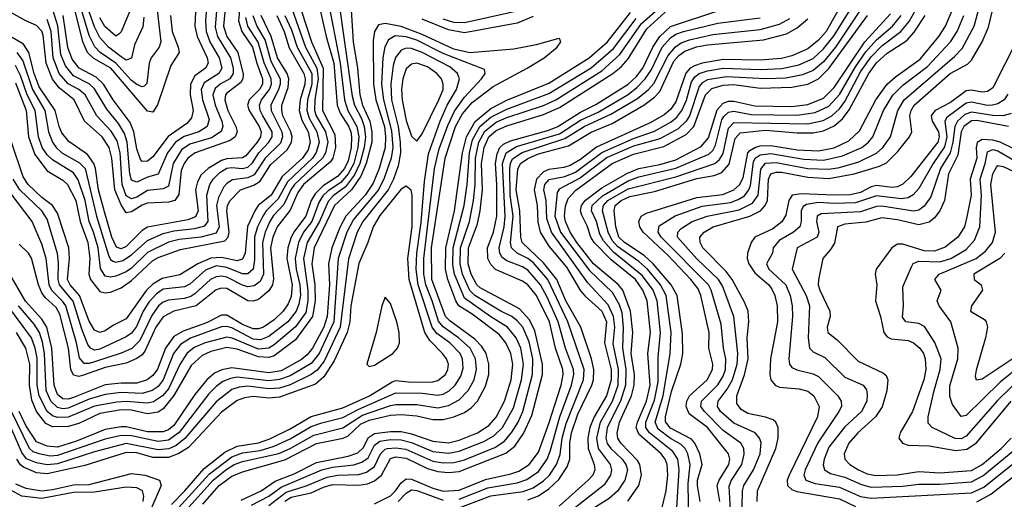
# Model space of a CAD drawing. Header units: inches. Extents: x 884549 to 1028252, y 526810 to 653624.
# Tile 383 of 656: x 904246 to 907974, y 624038 to 625854. Entities that reach past the tile are written whole.
import ezdxf

# ---------------------------------------------------------------- set-up
doc = ezdxf.new("R2010")
doc.units = ezdxf.units.IN
doc.header["$MEASUREMENT"] = 0
doc.layers.add('A9602', color=7, linetype='Continuous')

msp = doc.modelspace()

# ---------------------------------------------------------------- linework, layer by layer
at = {"layer": 'A9602', "color": 5}
for points, elevation in [([(904965.6, 626050), (904950.2, 625850), (904952.1, 625810), (904966.2, 625770), (905002, 625710), (905012.2, 625670), (905000.3, 625650), (904944.8, 625615.2), (904933.8, 625590), (904938, 625550), (904963.6, 625476.4), (904956.6, 625450), (904924.8, 625430), (904868.5, 625411.5), (904836.3, 625390), (904806.4, 625350), (904770.6, 625269.4), (904730, 625258.2), (904690, 625238.5), (904670, 625246), (904663.5, 625270), (904653.7, 625390), (904643.1, 625423.1), (904620.8, 625460.8), (904575.8, 625515.8), (904530, 625592.9), (904510, 625611.6), (904450, 625641.6), (904419.6, 625679.6), (904402.4, 625722.4), (904391, 625831), (904371.2, 625891.2)], 2840), ([(906981.9, 624010), (906982.3, 624070), (906987.9, 624090), (907024.8, 624150), (907049.3, 624210), (907053.2, 624253.2), (907047.7, 624270), (907031.1, 624290), (906950, 624326.4), (906899.3, 624370), (906887.7, 624390), (906890.6, 624410), (906924.9, 624455.1), (906944.8, 624490), (906962.7, 624550), (906964.7, 624590), (906950, 624730), (906906.5, 624846.5), (906892.3, 624870), (906810, 624948.6), (906736.5, 625030), (906738.1, 625050), (906750, 625063.9), (906791.7, 625090), (906849.5, 625110.5), (906970, 625134.7), (907020.2, 625159.8), (907041.9, 625190), (907052.1, 625287.9), (907070, 625310.2), (907110, 625313.1), (907230, 625290.5), (907310, 625288), (907350, 625294.6), (907423.8, 625316.2), (907490, 625348.6), (907514.2, 625370), (907542.8, 625410), (907571.3, 625510), (907594.9, 625550), (907785.6, 625714.4), (907814.6, 625745.4), (907859.5, 625830), (907900.1, 625979.9)], 2740), ([(905028.8, 625950), (905018, 625830), (905030.9, 625790), (905071.6, 625730), (905092.5, 625647.5), (905091, 625630), (905083.2, 625616.8), (905030, 625576.4), (905025, 625570), (905022.4, 625550), (905034.5, 625510), (905064.9, 625450), (905069.5, 625430), (905062.3, 625410), (905043.5, 625396.5), (904910.1, 625350), (904883.4, 625330), (904868.8, 625310), (904857.2, 625282.8), (904848.4, 625191.6), (904833.1, 625170), (904810, 625163.5), (904730, 625158.9), (904710, 625151.7), (904670, 625126.5), (904650, 625123.3), (904646.6, 625126.6), (904630, 625153.4), (904606.2, 625210), (904595.7, 625330), (904584.9, 625370), (904558.7, 625410), (904491.8, 625470), (904452.3, 625550), (904395.6, 625595.6), (904370, 625628.5), (904346.2, 625690), (904335, 625795), (904330, 625810.7), (904310, 625832.5), (904269.5, 625849.5), (904166.2, 625906.2)], 2880), ([(905086.2, 625970), (905075.1, 625850), (905087.8, 625810), (905128, 625750), (905143.6, 625690), (905165.9, 625630), (905165.2, 625610), (905154.6, 625590), (905115, 625550), (905109.4, 625530), (905115.3, 625510), (905152.5, 625450), (905160.4, 625430), (905159.4, 625420.6), (905158.2, 625410), (905145, 625390), (905101.9, 625338.1), (905089.5, 625330.5), (905030, 625327.8), (905010, 625321.2), (904960.2, 625290), (904933.9, 625266.1), (904919.5, 625240.5), (904912, 625210), (904922.5, 625130), (904912.3, 625107.7), (904883.3, 625096.7), (904730, 625067.9), (904710, 625055.3), (904650, 624994.9), (904630, 624987), (904613.3, 624993.3), (904594.7, 625030), (904566.8, 625126.8), (904544.5, 625210), (904533.9, 625290), (904527.2, 625310), (904503.1, 625343.1), (904432.6, 625392.6), (904405.7, 625425.7), (904395.2, 625450), (904380.4, 625510), (904319.8, 625599.8), (904301.1, 625650), (904280.4, 625730), (904260.8, 625760.8), (904190, 625803.3)], 2920), ([(904996.6, 625950), (904986, 625826), (904994.8, 625790), (905043.9, 625710), (905054.6, 625670), (905054.1, 625650), (905042.1, 625630), (905005.2, 625610), (904985.9, 625594.1), (904977.6, 625570), (904986.7, 625530), (905012, 625470), (905015.5, 625450), (905009.2, 625430.8), (904972.7, 625407.3), (904890, 625383), (904859, 625361), (904827.4, 625310), (904810, 625224.3), (904790, 625213.8), (904730, 625207.2), (904690, 625181.5), (904670, 625175.2), (904650, 625187.4), (904633.9, 625230), (904626.4, 625350), (904615.2, 625395.2), (904592.2, 625432.2), (904538.3, 625490), (904494.3, 625570), (904470, 625590), (904430, 625610.6), (904395.7, 625650), (904372.5, 625710), (904365.2, 625810), (904350, 625855)], 2860), ([(904716, 625864), (904712.5, 625827.5), (904681.4, 625758.6), (904670, 625708.9), (904650, 625700.9), (904630, 625713.2), (904582.1, 625750), (904550, 625787.1), (904530, 625826.9), (904486.1, 625950)], 2740), ([(907389.5, 625970), (907299, 625810), (907270, 625776), (907230, 625744.1), (907170, 625717.4), (907130, 625707.3), (907050, 625701.2), (906910, 625703.4), (906830, 625689), (906800.8, 625679.2), (906785.1, 625670), (906768.8, 625651.2), (906730, 625542.8), (906710, 625514.2), (906685.8, 625494.2), (906635.3, 625464.7), (906430, 625371.1), (906370, 625324.4), (906330, 625301.9), (906306.2, 625293.8), (906250, 625286.4), (906230, 625277.5), (906202.6, 625250), (906194.1, 625210), (906204.9, 625150), (906208, 625088), (906217.4, 625050), (906250, 624996.1), (906317.1, 624917.1), (906370, 624827.4), (906387, 624807), (906450.6, 624750.6), (906467.5, 624710), (906460.5, 624630), (906485.7, 624530), (906485.5, 624490), (906467.7, 624430), (906421, 624350), (906404.7, 624310), (906397.2, 624270), (906398, 624230), (906421.8, 624170), (906423.5, 624150), (906415.6, 624130), (906399, 624110), (906288.3, 624011.7)], 2980), ([(906780.2, 623950), (906777.6, 624097.6), (906784.1, 624170), (906776, 624210), (906766.2, 624230), (906750, 624245.5), (906710, 624268.6), (906664, 624304), (906652.2, 624330), (906682.6, 624430), (906708.5, 624590), (906712.3, 624670), (906693.9, 624810), (906672.2, 624850), (906622.7, 624910), (906590, 624938.9), (906510, 624995.6), (906490, 625018.3), (906474.3, 625050), (906453.4, 625130), (906456, 625150), (906473.4, 625170), (906550, 625213.7), (906730, 625259.1), (906878.3, 625310), (906895.4, 625324.6), (906910, 625347.9), (906930, 625442.9), (906950, 625464.4), (907230, 625459.8), (907287.9, 625472.1), (907321.2, 625490), (907350, 625517), (907370, 625544.1), (907430, 625656.3), (907470, 625713.8), (907510, 625755.6), (907582.3, 625810), (907613.2, 625846.8), (907670.9, 625949.1)], 2840), ([(907038.2, 624030), (907039.7, 624070), (907108.6, 624230), (907117.5, 624270), (907117.9, 624310), (907109.6, 624329.6), (907098.5, 624338.5), (907070, 624349.2), (907002.7, 624362.7), (906978.1, 624378.1), (906961.1, 624401.1), (906961, 624430), (906990.6, 624509.4), (907004.2, 624570), (907000.9, 624650), (907007.4, 624710), (907004.1, 624750), (906990, 624785), (906944.1, 624870), (906921.1, 624901.1), (906833, 624990), (906822.5, 625010), (906821.1, 625030), (906838.2, 625050), (906871.7, 625070), (907010, 625109.8), (907050.6, 625130), (907068.9, 625150), (907077.4, 625170), (907081.5, 625250), (907090, 625270.3), (907110, 625277.2), (907130, 625276.3), (907230, 625257.6), (907310, 625252.5), (907405.6, 625270), (907500.9, 625299.1), (907527.9, 625312.1), (907570, 625353.2), (907615.4, 625410), (907623.7, 625430), (907616.8, 625490), (907620.8, 625510), (907632.6, 625530), (907769.5, 625650.5), (907834.3, 625685.7), (907850, 625701.3), (907889.8, 625770.2), (907914.5, 625825.5), (907948.7, 625970)], 2720), ([(905374.7, 625930), (905406.8, 625790), (905435.1, 625690), (905448.7, 625530), (905459.6, 625499.6), (905491.2, 625451.2), (905499.4, 625430), (905502.9, 625410), (905500.8, 625370), (905490, 625319.3), (905476.5, 625290), (905450, 625260), (905394.9, 625225.1), (905364.7, 625195.3), (905350.2, 625170), (905329.7, 625110), (905286.6, 625053.4), (905274, 625030), (905261.6, 624990), (905258.1, 624950), (905277.3, 624850), (905274.3, 624805.7), (905262.4, 624777.6), (905243.7, 624750), (905210, 624717.5), (905170, 624690), (905150, 624683.3), (905130, 624684), (905090, 624700.4), (905030, 624735.7), (905010, 624735.8), (904954.1, 624705.9), (904864.7, 624675.3), (904830, 624655), (904798.5, 624610), (904768.7, 624531.3), (904750, 624506.4), (904729.1, 624490.9), (904690, 624477.4), (904630, 624477.6), (904570, 624471.5), (904450, 624423.5), (904430, 624417.4), (904410, 624418.5), (904390, 624434.9), (904376.4, 624470), (904368.5, 624610), (904348.5, 624690), (904330, 624720.1), (904267.9, 624787.9), (904137.8, 625010)], 3120), ([(905271.1, 625910), (905327.9, 625750), (905371.8, 625670), (905376.9, 625630), (905363.8, 625550), (905362.5, 625510), (905368.8, 625490), (905403.7, 625430), (905413.1, 625390), (905404.6, 625350), (905393.2, 625330), (905286.6, 625230), (905272.5, 625210), (905245.9, 625154.1), (905207.8, 625112.2), (905193.8, 625090), (905175.8, 625050), (905166.1, 625010), (905169.6, 624890), (905156.9, 624863.1), (905133.6, 624846.4), (905110, 624843.1), (905090, 624848.6), (905030, 624879.2), (905010, 624883.4), (904990, 624880.7), (904969.1, 624870), (904910, 624815.7), (904893.8, 624806.2), (904870, 624798.9), (904810, 624791.7), (904790, 624784), (904772.4, 624770), (904746, 624734), (904700.9, 624639.1), (904670.5, 624609.5), (904630, 624591.2), (904530, 624558.2), (904510, 624551.8), (904490, 624551.7), (904473.2, 624573.2), (904461.7, 624630), (904421.4, 624770), (904408.8, 624788.8), (904368.3, 624828.3), (904358.3, 624850), (904346.4, 624950), (904330, 625003.9), (904293.6, 625090), (904214.6, 625194.6)], 3060), ([(905453.9, 625930), (905504.5, 625564.5), (905513.7, 625530), (905540.2, 625480.2), (905550.5, 625450), (905555.3, 625410), (905551, 625370), (905534.2, 625310), (905513.9, 625266.1), (905479.2, 625220.8), (905433.2, 625186.8), (905413.7, 625166.3), (905381.7, 625090), (905334.7, 625010), (905320.9, 624950), (905337.2, 624830), (905337.7, 624790), (905330, 624745.9), (905290, 624690.7), (905210, 624622.7), (905190, 624610), (905150, 624606.4), (905051.3, 624648.7), (905030, 624651.8), (904948.9, 624630), (904907.2, 624612.8), (904878.5, 624590), (904852, 624548), (904810, 624456.3), (904787.2, 624430), (904753.3, 624406.7), (904730, 624402.4), (904650, 624409), (904614.4, 624405.6), (904530, 624390.3), (904430, 624349.6), (904390, 624347.5), (904370, 624353.7), (904350, 624370.3), (904319.7, 624430), (904312.8, 624470), (904312.1, 624572.1), (904305.5, 624610), (904291.1, 624650), (904216.8, 624750)], 3160), ([(905499.7, 625910), (905509.3, 625770), (905525.6, 625670), (905533.5, 625570), (905544.6, 625530), (905571.6, 625470), (905579.2, 625430), (905579.6, 625390), (905557.9, 625310), (905538.3, 625261.7), (905502.4, 625210), (905437.7, 625150), (905360.8, 624990), (905352.6, 624930), (905363.1, 624850), (905364.6, 624790), (905354.6, 624730), (905290, 624642), (905210, 624581.2), (905190, 624575.1), (905150, 624577.1), (905070, 624606.8), (905030, 624612.4), (904970, 624597.2), (904937.2, 624582.8), (904895.5, 624544.5), (904829.5, 624430.5), (904790, 624381), (904770, 624367.6), (904730, 624361.8), (904670, 624375.7), (904630, 624376.4), (904550, 624362.7), (904470, 624325.6), (904430, 624313.3), (904370, 624312.9), (904344.7, 624324.7), (904310.1, 624370.1), (904292.9, 624412.9), (904283.5, 624470), (904284.2, 624550), (904269.1, 624610), (904234.9, 624670)], 3180), ([(905413, 625930), (905460.1, 625690), (905476.1, 625550), (905489, 625510), (905523.3, 625450), (905530.2, 625410), (905526.6, 625370), (905511.2, 625310), (905490.3, 625270), (905462, 625238), (905414.1, 625205.9), (905393.4, 625186.6), (905378.4, 625161.6), (905352.2, 625090), (905321.3, 625050), (905301.3, 625010), (905289.1, 624950), (905293.2, 624910), (905307.5, 624850), (905309.1, 624810.9), (905303.5, 624776.5), (905293.4, 624750), (905261, 624710), (905190, 624654.2), (905158.1, 624641.9), (905130, 624644.8), (905050, 624686.9), (905030, 624692.8), (905010, 624691.4), (904892.4, 624647.6), (904855.4, 624624.6), (904829.2, 624590), (904789.9, 624490.1), (904770, 624465.7), (904748.1, 624450), (904710, 624439), (904630, 624441.9), (904570, 624434.7), (904510, 624417.7), (904430, 624383.2), (904410, 624381), (904390, 624385.1), (904364.6, 624410), (904346.4, 624450), (904340.7, 624590), (904333.3, 624633.3), (904320.9, 624670), (904301, 624701), (904241.4, 624770)], 3140), ([(904913.4, 625910), (904910, 625830), (904918.5, 625790), (904956.6, 625710), (904960.3, 625690), (904949.7, 625670), (904910, 625641.4), (904893.6, 625610), (904891.5, 625570), (904902.9, 625510), (904897.1, 625482.9), (904878.5, 625461.5), (904808.2, 625411.8), (904750, 625334.9), (904730, 625318.2), (904710, 625316.9), (904704.1, 625324.1), (904690, 625364.8), (904678.2, 625430), (904664.5, 625464.5), (904599.7, 625550), (904564, 625610), (904536.4, 625636.4), (904471.8, 625670), (904444.8, 625704.8), (904428.7, 625748.7), (904411.2, 625870)], 2820), ([(904817.4, 625870), (904823.5, 625810), (904846.6, 625750), (904849.7, 625730), (904819.1, 625680.9), (904768.5, 625531.5), (904750, 625503.6), (904730, 625508.3), (904591.1, 625671.1), (904526.7, 625706.7), (904503.5, 625730), (904485.4, 625770), (904450, 625912.7)], 2780), ([(904766.8, 625890), (904780.8, 625770), (904774.9, 625750), (904744.6, 625710), (904736.8, 625690), (904727.6, 625612.4), (904717.8, 625602.2), (904710, 625599.5), (904690, 625608.1), (904670, 625623.4), (904609.9, 625689.9), (904550.8, 625730), (904530.7, 625750.7), (904510, 625793.7), (904468.9, 625930)], 2760), ([(905190, 624014.4), (905255.1, 624064.9), (905330.8, 624089.2), (905410, 624121.8), (905450, 624129.5), (905530, 624132.5), (905559.8, 624140.2), (905590, 624162), (905612.1, 624210), (905630, 624227.3), (905638.7, 624230), (905670, 624233.1), (905707.8, 624227.8), (905810, 624182.6), (905850, 624176.2), (905890, 624177.3), (905930, 624188.1), (906045.4, 624234.6), (906081.5, 624258.5), (906110, 624291.8), (906133.5, 624330), (906151.1, 624370), (906188.1, 624510), (906189.1, 624570), (906174.7, 624634.7), (906150.6, 624690), (906130, 624714), (906110, 624729.9), (906067.5, 624750), (905970, 624809.2), (905950, 624828.1), (905922.9, 624890), (905913.6, 624930), (905915.6, 624990), (905949, 625090), (905964.1, 625170), (905970.7, 625230), (905971.4, 625330), (905984.5, 625390), (906007.5, 625432.5), (906050, 625465.7), (906090, 625483.3), (906230, 625529.2), (906275.6, 625550), (906450, 625660.3), (906518, 625722), (906600.4, 625839.6), (906674.4, 625905.6)], 3140), ([(906896.5, 624030), (906886.3, 624090), (906894, 624110), (906930.9, 624170), (906934.4, 624190), (906929.7, 624210), (906849.8, 624309.8), (906781.3, 624361.3), (906769.8, 624389.8), (906772.5, 624410), (906782.2, 624430), (906849.3, 624490), (906869.4, 624530), (906869.9, 624550), (906855.1, 624610), (906856, 624670), (906824.5, 624810), (906814.5, 624834.5), (906786.9, 624870), (906701, 624961), (906606.6, 625050), (906593.8, 625070), (906590.6, 625090), (906599.5, 625110), (906618.8, 625121.2), (906810, 625181.3), (906907.8, 625192.2), (906950.3, 625209.7), (906971.4, 625228.6), (906984.9, 625255.1), (907003.6, 625350), (907010, 625359.3), (907029.3, 625370.7), (907050, 625375.9), (907090, 625377.1), (907190, 625360.8), (907270, 625356.9), (907330, 625368.3), (907384.9, 625395.1), (907426.3, 625433.7), (907487.9, 625550), (907529.9, 625610), (907561.9, 625638.1), (907655.1, 625704.9), (907726.2, 625790), (907750.7, 625830), (907787, 625913)], 2780), ([(905220, 625870), (905247.9, 625810), (905267, 625747), (905322.1, 625650), (905326.7, 625630), (905325.3, 625610), (905308.8, 625550), (905304.1, 625510), (905313.9, 625473.9), (905338.7, 625430), (905346.1, 625390), (905338.1, 625361.9), (905317.2, 625330), (905239.8, 625260.2), (905198.6, 625190), (905149.8, 625150.2), (905136, 625130), (905109.4, 625070.6), (905099.4, 624970), (905090, 624946.8), (905070, 624940.5), (905010, 624953.9), (904970, 624950.5), (904920.3, 624930), (904852.2, 624887.8), (904785.4, 624874.6), (904750, 624852.9), (904726.6, 624830), (904650, 624720.9), (904602.1, 624697.9), (904570, 624676.1), (904550, 624669.2), (904530, 624678.9), (904510, 624712.8), (904473.1, 624810), (904437.4, 624850), (904427.8, 624870), (904435.4, 624950), (904432.8, 624990), (904390, 625122), (904370.9, 625150.9), (904330, 625181.4), (904278.2, 625230), (904259.2, 625259.2), (904214.9, 625390)], 3020), ([(905250, 625870.5), (905275.1, 625815.1), (905296.6, 625750), (905351.8, 625650), (905351.8, 625610), (905336.1, 625550), (905333.1, 625510), (905341.8, 625481.8), (905371.7, 625430), (905380.2, 625390), (905369.3, 625350.7), (905354.7, 625330), (905260.1, 625239.9), (905224.5, 625175.5), (905179.5, 625130), (905166.4, 625110), (905146.8, 625070), (905135.1, 625030), (905135.5, 624944.5), (905130.5, 624910), (905110, 624892.1), (905090, 624891.9), (905030, 624915.9), (904990, 624921.6), (904950, 624905.6), (904890, 624853.1), (904870, 624842.9), (904790, 624833.3), (904763.8, 624816.2), (904735.3, 624784.7), (904713.9, 624750), (904688, 624692), (904670, 624667), (904650, 624653.1), (904550, 624606.5), (904530, 624603.3), (904515, 624610), (904504.5, 624624.5), (904481.9, 624681.9), (904448.5, 624788.5), (904397.3, 624850), (904391.8, 624870), (904393.3, 624933.3), (904389.4, 624969.4), (904350, 625098.7), (904330.8, 625130), (904247, 625210), (904221.9, 625250)], 3040), ([(905129.5, 625870), (905143.8, 625830), (905175.3, 625775.3), (905197.5, 625697.5), (905231.9, 625630), (905232.6, 625610), (905226.7, 625590), (905197.5, 625530), (905198.8, 625510), (905238.5, 625430), (905241.5, 625410), (905233.3, 625386.7), (905175.2, 625330), (905133.5, 625266.5), (905110, 625255.5), (905051.8, 625248.2), (905030, 625234.1), (905019.1, 625220.9), (904998.6, 625181.4), (904991, 625150), (905001.9, 625070), (904990, 625046.1), (904932.1, 625030), (904850, 625022.4), (904810, 625012), (904730, 624972.4), (904670, 624912.7), (904650, 624899), (904610, 624882.5), (904590, 624878.7), (904570, 624883.2), (904552.6, 624912.6), (904543.1, 624990), (904526.1, 625050), (904508.8, 625090), (904494.3, 625170), (904467.2, 625247.2), (904450, 625274.7), (904370, 625323.5), (904350, 625342.6), (904331.1, 625370), (904317, 625410), (904304.9, 625510), (904274.9, 625570), (904250, 625642.2), (904230, 625680.2)], 2960), ([(904230, 625615.4), (904270.5, 625510), (904280.2, 625410), (904303.4, 625343.3), (904350, 625282.1), (904410, 625246.2), (904427.3, 625230), (904458.4, 625170), (904475.7, 625090), (904504.4, 625010), (904511.8, 624950), (904508.1, 624890), (904514.9, 624870), (904550, 624824.7), (904570, 624819.4), (904590, 624822.8), (904630, 624838.7), (904670, 624866.9), (904750, 624942.6), (904770, 624954.2), (904855.5, 624984.5), (905023.3, 625016.7), (905035.7, 625030), (905039.1, 625050), (905030, 625130), (905033.5, 625150), (905043.5, 625170), (905082.7, 625210), (905132.6, 625227.4), (905157.3, 625242.7), (905195.5, 625304.5), (905258.8, 625361.2), (905276, 625390), (905277.7, 625410), (905272.4, 625430), (905243, 625490), (905238.7, 625510), (905239.4, 625530), (905262.8, 625597.2), (905265, 625630), (905258.6, 625650), (905221.8, 625710), (905198.3, 625790), (905160.1, 625870)], 2980), ([(905312.2, 625890), (905351.6, 625770), (905395, 625670), (905392.7, 625510), (905439.2, 625419.2), (905441.9, 625370), (905432, 625330), (905423.5, 625316.5), (905321.4, 625230), (905299.9, 625200.1), (905270, 625132.7), (905221.4, 625070), (905204.2, 625030), (905196.5, 624990), (905206.8, 624873.2), (905203.5, 624850), (905190, 624827.4), (905150, 624794.5), (905130, 624788.1), (905110, 624789.9), (905030, 624835.8), (905010, 624837.9), (904990, 624831), (904914.1, 624770), (904829.9, 624750.1), (904790, 624729.4), (904762, 624690), (904720.5, 624599.5), (904710, 624585.3), (904690, 624570.9), (904650, 624553.9), (904570, 624537.3), (904487.7, 624507.7), (904470, 624503.2), (904450, 624508), (904440.5, 624530), (904430.8, 624610), (904398.5, 624738.5), (904384, 624764), (904342.6, 624802.6), (904330, 624820.1), (904317.5, 624850), (904291.6, 624951.6), (904279.4, 624970), (904244.2, 625004.2)], 3080), ([(904664.7, 625890), (904630, 625808.7), (904621.3, 625798.7), (904610, 625791.2), (904568.9, 625828.9), (904550, 625861.3)], 2720), ([(905084.9, 624035.1), (905160.3, 624070), (905213.1, 624106.9), (905285.1, 624134.9), (905370, 624177.5), (905490, 624201.4), (905526.5, 624213.5), (905547.1, 624232.9), (905567.4, 624272.6), (905590, 624287), (905650, 624294.7), (905690, 624294.4), (905730, 624285.9), (905810, 624257.7), (905870, 624252.4), (905910, 624261.4), (905979, 624290), (906022.4, 624317.6), (906050, 624349.3), (906082, 624410), (906106.6, 624490), (906112.9, 624550), (906106.2, 624590), (906087.2, 624630), (906061.6, 624661.6), (905959.1, 624739.1), (905909.5, 624770), (905897.4, 624790), (905867.2, 624870), (905858.5, 624910), (905859.8, 624990), (905892.6, 625130), (905922.7, 625350), (905937.5, 625410), (905971.2, 625468.8), (906030, 625517.9), (906090, 625549.2), (906250, 625613.9), (906402.1, 625710), (906471.1, 625770), (906558.9, 625881.1)], 3180), ([(905250, 624030.9), (905274, 624046), (905350, 624062.3), (905395.9, 624084.1), (905430, 624094), (905530, 624091.9), (905562.8, 624097.2), (905590, 624108), (905615.9, 624130), (905650, 624192.6), (905670, 624198.7), (905710, 624194.1), (905790, 624155.2), (905830, 624143.5), (905870, 624139.2), (905910, 624143.2), (906087.4, 624212.6), (906120.9, 624239.1), (906153.3, 624286.7), (906184.7, 624355.3), (906225.5, 624510), (906225.7, 624550), (906196.2, 624676.2), (906177, 624717), (906139, 624759), (905990, 624839.2), (905977.1, 624850), (905955.2, 624890), (905944, 624930), (905945, 624990), (905979.3, 625080.7), (905989.6, 625130.4), (905997.9, 625210), (905995.1, 625310), (906004.4, 625370), (906022.3, 625410), (906050, 625434.9), (906090, 625452.5), (906230, 625494.5), (906290, 625521.6), (906492, 625650), (906523.9, 625676.1), (906550, 625706), (906620.1, 625819.9), (906690, 625882.9)], 3120), ([(905590, 624020.3), (905650, 624051.8), (905669.7, 624070.3), (905690, 624100.4), (905710, 624115.1), (905730, 624114.6), (905810, 624080.3), (905850, 624068.3), (905910, 624072.3), (906010, 624112.8), (906106.1, 624133.9), (906135.5, 624144.5), (906175.7, 624170), (906210, 624216), (906250, 624324.6), (906295.8, 624470), (906303.9, 624510), (906302.8, 624530), (906274.6, 624610), (906251.9, 624710), (906203.3, 624810), (906170, 624849.9), (906150, 624864.6), (906048, 624908), (906030, 624926.6), (906018.1, 624950), (906017.6, 624990), (906040.1, 625050), (906052.8, 625110), (906052.8, 625230), (906047.1, 625310), (906053.7, 625346.3), (906064.6, 625370), (906077.4, 625382.6), (906104, 625396), (906250, 625436.4), (906283.8, 625450), (906370, 625503.8), (906427.5, 625532.5), (906550, 625609.5), (906581.3, 625638.7), (906605.3, 625670), (906643.4, 625750), (906669.6, 625790), (906710, 625828.1), (906890, 625888.1)], 3080), ([(906190, 625866.6), (906130, 625840.7), (905930, 625804.1), (905870, 625816.1), (905770, 625855.7)], 3180), ([(906130, 625886.7), (905930, 625842.4), (905890, 625844), (905850, 625855.6)], 3160), ([(906310, 623977.2), (906462.9, 624097.1), (906484.4, 624130), (906488.1, 624150), (906482.9, 624170), (906437.8, 624230), (906431, 624270), (906445.3, 624330), (906490.6, 624410), (906511.6, 624470), (906513.1, 624530), (906493.7, 624626.3), (906499.1, 624690), (906494.8, 624730), (906474, 624774), (906397.7, 624857.7), (906259.3, 625050), (906241.9, 625101.9), (906239, 625170), (906231.3, 625210), (906233.9, 625230), (906251.1, 625248.9), (906310, 625260), (906350, 625277.3), (906450, 625351.6), (906570, 625404.3), (906650, 625432), (906713.2, 625466.8), (906734.7, 625485.3), (906753.5, 625510), (906770.6, 625549.4), (906790, 625619.3), (906802.2, 625637.8), (906818.7, 625650), (906850, 625660.2), (906910, 625670.2), (907050, 625665.1), (907131.3, 625668.7), (907196.6, 625683.4), (907250, 625707.7), (907290, 625743.7), (907330, 625794.3), (907390, 625891.9)], 2960), ([(907428.8, 625890), (907335.2, 625750), (907290, 625694.1), (907250, 625661.6), (907210, 625644.8), (907147, 625633), (907070, 625629.7), (906922.7, 625637.3), (906850, 625626), (906830, 625614.9), (906819.2, 625600.8), (906781.9, 625490), (906770, 625469.5), (906739.2, 625440.8), (906670, 625403.1), (906570, 625374.8), (906470, 625332.2), (906370, 625255.7), (906288.2, 625211.8), (906280.7, 625199.3), (906272.9, 625110), (906294.3, 625050), (906404, 624904), (906490, 624822.3), (906515.5, 624775.5), (906525.4, 624745.4), (906531.6, 624688.4), (906528.1, 624610), (906540.6, 624530), (906539.8, 624470), (906520.8, 624410), (906470, 624310), (906464.8, 624270), (906470, 624248.9), (906483.7, 624230), (906527.7, 624190), (906541.5, 624170), (906546.8, 624150), (906537.6, 624110), (906510, 624069.3), (906478.4, 624041.6), (906390, 623985.4)], 2940), ([(906548.9, 624031.1), (906589.9, 624090), (906600.3, 624130), (906594.1, 624170), (906585.4, 624185.4), (906521.8, 624250), (906510.7, 624270), (906508.6, 624288.6), (906517, 624330), (906562.5, 624430), (906572.4, 624470), (906573.3, 624510), (906561.4, 624590), (906567.2, 624670), (906559.2, 624750), (906530, 624830.2), (906512, 624852), (906419.2, 624930), (906356, 625010), (906330.7, 625050), (906312.8, 625090), (906308.7, 625110), (906312.6, 625147.4), (906322.7, 625177.3), (906351.6, 625208.4), (906489, 625310), (906570, 625345.5), (906685.6, 625374.4), (906770, 625419.3), (906798.9, 625450), (906842.2, 625570), (906866.2, 625593.8), (906910, 625605.6), (906950, 625608.2), (907050, 625595.3), (907170, 625598), (907230, 625610), (907270, 625630.3), (907310, 625669.3), (907455.4, 625870)], 2920), ([(906677.5, 624002.5), (906694.4, 624070), (906699.6, 624130), (906697.6, 624170), (906689.9, 624190), (906674.4, 624210), (906590, 624284.2), (906580.7, 624310), (906584.8, 624330), (906619.3, 624410), (906633, 624470), (906623.8, 624590), (906634, 624670), (906621.7, 624790), (906605.5, 624830), (906577.7, 624870), (906485, 624945), (906421.2, 625010), (906408.1, 625030), (906394.1, 625074.1), (906374, 625114), (906369.4, 625130), (906373.5, 625150), (906389, 625171), (906450, 625217.2), (906546.8, 625273.2), (906590, 625290.7), (906670, 625306.1), (906730, 625323.4), (906826.6, 625373.4), (906853.5, 625406.5), (906886.8, 625513.2), (906910, 625537.9), (906930, 625545), (906950, 625545.7), (907030, 625528.2), (907170, 625525.3), (907230, 625532.7), (907290, 625557.4), (907330, 625597), (907446.1, 625770), (907543.2, 625876.8)], 2880), ([(906734.3, 624005.7), (906743.5, 624150), (906738.2, 624190), (906719.2, 624219.2), (906630.2, 624290), (906616.7, 624310), (906617.2, 624330), (906650, 624413.9), (906663, 624483), (906663.7, 624576.3), (906672.4, 624670), (906659.3, 624790), (906644.8, 624830), (906604.7, 624884.7), (906494.3, 624974.3), (906456.7, 625016.7), (906442.3, 625042.3), (906429.5, 625090), (906410.8, 625130), (906413.8, 625150), (906452.7, 625187.3), (906550, 625244.1), (906590, 625258.6), (906730, 625291.3), (906855, 625345), (906870, 625359.2), (906881.1, 625378.9), (906905.1, 625474.9), (906912.1, 625487.9), (906930, 625503.6), (906950, 625507.2), (907015.7, 625495.7), (907190, 625492.1), (907257.7, 625502.3), (907310, 625527.1), (907349.7, 625570.3), (907410, 625675.7), (907450, 625732.6), (907490, 625778.3), (907550.5, 625830), (907582.9, 625870)], 2860), ([(906823, 624030), (906812, 624090), (906812.2, 624110), (906830.2, 624170), (906821.2, 624210), (906802.7, 624250), (906790, 624265.3), (906710, 624307.4), (906691.4, 624331.4), (906691.1, 624350), (906713.9, 624446.1), (906749.2, 624550), (906756.7, 624590), (906755.8, 624664.2), (906735.3, 624810), (906713.1, 624850), (906645, 624930), (906610, 624961.5), (906536.2, 625010), (906515, 625030), (906503.1, 625070), (906496.8, 625130), (906501.3, 625150), (906523.4, 625170), (906555.7, 625184.3), (906650, 625203.8), (906810, 625253.2), (906875.5, 625264.5), (906904.3, 625275.7), (906932.4, 625307.6), (906955.2, 625404.8), (906974, 625426), (907070, 625435.7), (907190, 625425.6), (907250, 625425.6), (907290, 625433.2), (907330, 625452.2), (907360.9, 625479.1), (907387.1, 625512.9), (907461.3, 625650), (907490, 625690.5), (907530, 625726.9), (907604.5, 625775.5), (907632.9, 625807.1), (907674, 625870)], 2820), ([(906937.2, 623997.2), (906932.3, 624087.7), (906941.6, 624110), (906979.8, 624170), (906989.3, 624209.3), (906987.8, 624230), (906976.4, 624250), (906910, 624299.1), (906838.7, 624370), (906825.1, 624390), (906827.1, 624410), (906890, 624472.1), (906910, 624504.6), (906918.6, 624530), (906919.9, 624570), (906911.4, 624610), (906901.7, 624701.7), (906864.6, 624830), (906854.6, 624850), (906674.9, 625030), (906663.2, 625050), (906666.8, 625073.2), (906728.2, 625111.8), (906830, 625147.8), (906937.6, 625162.4), (906967, 625173), (906990, 625187.7), (907007.3, 625210), (907013.4, 625226.6), (907024.5, 625315.5), (907030.8, 625330), (907050, 625342.6), (907090, 625347.3), (907214.6, 625325.4), (907290, 625322.8), (907361.4, 625338.6), (907434.5, 625370), (907459.9, 625390), (907475.7, 625410), (907516.3, 625510), (907551.6, 625568.4), (907590, 625605.6), (907683.4, 625676.6), (907770.2, 625770), (907795, 625810), (907820.7, 625870)], 2760), ([(904235.7, 625730), (904258, 625698), (904294.5, 625590), (904341.3, 625510), (904354.8, 625430), (904370.5, 625390), (904384, 625370), (904406.2, 625350), (904472.6, 625312.6), (904494.2, 625290), (904536.9, 625110), (904582.8, 624962.8), (904590, 624945.7), (904599.6, 624939.6), (904610, 624935.5), (904637.4, 624942.6), (904670, 624964.1), (904730, 625018), (904790, 625044.1), (904830, 625055), (904910, 625063.5), (904946.9, 625073.1), (904960.3, 625090), (904954.7, 625190), (904966.5, 625230), (904978.8, 625250), (905004.4, 625275.6), (905030, 625291.7), (905050, 625295), (905090, 625290.9), (905110, 625295.1), (905127.9, 625312.1), (905152, 625350), (905190, 625390), (905202, 625410), (905201.9, 625430), (905166.7, 625490), (905157.3, 625510), (905154.4, 625530), (905162.3, 625550), (905191.8, 625590), (905199.4, 625610), (905198.8, 625630), (905171.3, 625691.3), (905149.2, 625769.2), (905110.5, 625830), (905102.2, 625862.2)], 2940), ([(904940.3, 624019.7), (905001.9, 624090), (905050, 624125.7), (905090, 624141.7), (905250, 624187.1), (905370, 624249), (905470.7, 624269.3), (905490, 624278.9), (905537.1, 624322.9), (905570, 624338.3), (905650, 624356.1), (905690, 624359.5), (905750, 624354.3), (905810, 624340.8), (905850, 624339.9), (905890, 624349.8), (905930, 624366.9), (905955.6, 624384.4), (905979, 624410), (906010, 624466.4), (906022, 624510), (906022.3, 624550), (906011.8, 624590), (905996.2, 624616.2), (905970, 624644.1), (905874.2, 624714.2), (905858.9, 624730), (905806.4, 624870), (905806, 624990), (905857.6, 625330), (905896.8, 625450), (905923, 625497), (905958.9, 625541.1), (906038.8, 625601.2), (906168.2, 625670), (906232.5, 625710), (906280.9, 625750), (906295.4, 625770), (906290, 625782.7), (906282, 625782), (906201.6, 625758.4), (906117.4, 625742.6), (905950, 625728.6), (905890, 625742.2), (905770, 625797.4), (905690, 625828.6), (905630, 625839.4), (905605, 625835), (905590, 625810), (905585, 625775), (905585.3, 625610), (905594.7, 625550), (905627, 625450), (905631.7, 625410), (905630.1, 625369.9), (905607.2, 625290), (905584.6, 625235.4), (905554.8, 625190), (905481.5, 625110), (905459.6, 625070), (905428, 624990), (905416, 624930), (905418.7, 624850), (905410.2, 624730), (905397.5, 624690), (905354.7, 624610), (905335.1, 624584.9), (905312.7, 624567.3), (905235.9, 624524.1), (905190, 624516.6), (905050, 624535.7), (905011.4, 624528.6), (904984, 624516), (904954.3, 624490), (904910, 624434.9), (904830, 624317.5), (904810, 624300.6), (904790, 624293.2), (904730, 624292.9), (904650, 624312.2), (904630, 624312.4), (904570, 624301.9), (904461.4, 624258.6), (904390, 624235.5), (904350, 624238.9), (904310, 624255.3), (904270, 624317.5), (904244.1, 624370)], 3220), ([(905123.7, 624016.3), (905190, 624049.3), (905235.8, 624084.2), (905390, 624149.7), (905430, 624159.7), (905510.8, 624169.2), (905541.9, 624178.1), (905565, 624195), (905590, 624243.5), (905610, 624257.8), (905650, 624264.6), (905690, 624262.9), (905730, 624252.8), (905810, 624218.9), (905870, 624212.9), (905910, 624220.2), (906003.4, 624256.6), (906041.7, 624278.3), (906073.7, 624310), (906115.3, 624384.7), (906145.7, 624490), (906153.2, 624550), (906144.2, 624610), (906125.8, 624650), (906093.2, 624690), (906030, 624728.5), (905930, 624799.5), (905892.1, 624890), (905885.8, 624925.8), (905887.1, 624990), (905929.3, 625150), (905940.9, 625230), (905948.9, 625350), (905961.1, 625398.9), (905988.5, 625450), (906030, 625485.4), (906090, 625515.3), (906250, 625574.8), (906410, 625672.2), (906494.4, 625745.6), (906580.8, 625859.2)], 3160), ([(905890, 623998.6), (906030, 624051.6), (906152.8, 624067.2), (906190, 624081.9), (906230, 624107.5), (906252.4, 624130), (906278.6, 624170), (906292, 624208), (906300.1, 624270), (906315, 624325), (906380.5, 624490), (906383, 624530), (906321, 624710), (906245.5, 624870), (906190, 624934.1), (906170, 624950.2), (906129.5, 624970), (906108.2, 624990), (906104.7, 625010), (906114.9, 625110), (906103, 625190), (906102.5, 625290), (906104.1, 625310), (906112.3, 625327.7), (906148.9, 625351.1), (906310, 625404), (906382.9, 625450), (906483.8, 625496.2), (906584.7, 625555.3), (906627.2, 625590), (906647.4, 625612.6), (906701, 625719), (906728.7, 625751.3), (906750, 625766), (906781.8, 625778.2), (906870, 625797.4), (907050, 625817.4), (907123.2, 625836.8), (907162, 625858)], 3040), ([(905910, 624038), (906018.9, 624081.1), (906130, 624100), (906166.6, 624113.4), (906210, 624143.4), (906243.3, 624190), (906256.4, 624223.6), (906290.9, 624350), (906335.6, 624470), (906344, 624510), (906343, 624530), (906312.1, 624610), (906284.8, 624710), (906243.8, 624803.8), (906218.2, 624850), (906170, 624905.9), (906150, 624918.6), (906090, 624940.9), (906073.4, 624953.4), (906063.5, 624970), (906061, 624990), (906079.9, 625070), (906084.5, 625110), (906074.3, 625310), (906088.1, 625350), (906126.6, 625373.4), (906290, 625421.8), (906370, 625474.2), (906435.9, 625504.1), (906550, 625570.8), (906583.3, 625596.7), (906614.3, 625630), (906636.5, 625663.5), (906678.6, 625750), (906710, 625785.7), (906730, 625798.7), (906759.5, 625810), (906890, 625840.3), (907050, 625861.2)], 3060), ([(906170, 624035.6), (906210, 624051.1), (906250, 624077.5), (906287, 624113), (906319.5, 624160.5), (906328.5, 624190), (906329.5, 624250), (906335.8, 624290), (906359.6, 624360.4), (906412.9, 624470), (906418.4, 624490), (906419.6, 624530), (906410.6, 624570), (906370.7, 624690), (906313.9, 624790), (906280.5, 624870), (906230, 624933.7), (906148.6, 625010), (906143.2, 625030), (906140.4, 625130), (906126, 625210), (906132.2, 625287.8), (906142.2, 625310), (906170, 625328.9), (906210, 625345.6), (906323.5, 625376.5), (906410, 625427.7), (906490, 625461.1), (906609.6, 625530), (906650, 625560.7), (906670, 625582.5), (906723.1, 625696.9), (906741.5, 625718.5), (906764.8, 625735.2), (906808.7, 625751.3), (906850, 625759.5), (907062, 625778), (907150, 625800.8), (907190, 625823), (907230, 625857.4)], 3020), ([(904853, 623970), (904979, 624110), (905026.9, 624150), (905058.5, 624170), (905090, 624181.8), (905227.9, 624212.1), (905270.1, 624230.1), (905359.6, 624280.4), (905470, 624308.4), (905544, 624356), (905650, 624392.9), (905670, 624397.6), (905750, 624397.5), (905830, 624384.3), (905870, 624393.3), (905910, 624414.8), (905944.8, 624450), (905966.4, 624490), (905975.7, 624530), (905972.1, 624570), (905951.5, 624610), (905907.7, 624650), (905850, 624690.9), (905832.2, 624712.2), (905808.4, 624790), (905783.4, 624850), (905776.8, 624890), (905776.9, 624950), (905817.3, 625290), (905834.7, 625365.3), (905867.1, 625452.9), (905892.8, 625507.2), (905930, 625561.2), (905994.9, 625630), (906009.1, 625650), (906006.1, 625666.1), (905850, 625726.2), (905750, 625776.1), (905710, 625789.2), (905667.6, 625792.4), (905642.4, 625777.6), (905629.2, 625750.8), (905621.3, 625710), (905615.7, 625610), (905623.4, 625550), (905653.7, 625433.7), (905658.5, 625370), (905652.1, 625330), (905626.6, 625253.4), (905604.7, 625210), (905510, 625097.7), (905484.3, 625050), (905452.3, 624950), (905435.9, 624710), (905380.6, 624590), (905350, 624552), (905270, 624505.7), (905230, 624491.2), (905190, 624487.2), (905070, 624500.4), (905044, 624496), (905015.6, 624484.4), (904990, 624465.7), (904962.7, 624437.3), (904850, 624290.9), (904810, 624261.7), (904770, 624257.3), (904670, 624278.1), (904630, 624280.1), (904570, 624265.8), (904390, 624203.3), (904362, 624202), (904320.2, 624210), (904298, 624218), (904283.9, 624230), (904215, 624370)], 3240), ([(908018.8, 625770), (907930, 625596.1), (907910, 625582.5), (907890, 625579.9), (907850, 625587), (907830, 625585.2), (907770, 625541), (907712.6, 625510), (907702.3, 625497.7), (907697.3, 625490), (907700.4, 625470), (907724.3, 625430), (907727.9, 625410), (907722.3, 625390), (907619.5, 625260.5), (907590, 625231.4), (907570, 625221.6), (907550, 625219.2), (907490, 625226.3), (907470, 625220.9), (907430, 625199.8), (907390, 625191.3), (907330, 625189.3), (907205.3, 625194.7), (907170.2, 625189.8), (907158.3, 625170), (907146.5, 625113.5), (907131.3, 625088.7), (907097.5, 625062.5), (907029.9, 625030), (907016, 625010), (907002, 624970), (907000.4, 624950), (907006.3, 624930), (907030, 624895.8), (907082.5, 624850), (907094.2, 624834.2), (907105.8, 624810), (907114.3, 624770), (907114.9, 624710), (907088.8, 624570), (907086.5, 624510), (907090.3, 624490.3), (907106.6, 624470), (907123.1, 624463.1), (907196.7, 624456.7), (907230, 624447.5), (907252.6, 624430), (907273.1, 624390), (907266.4, 624350), (907159.1, 624130), (907152, 624110), (907153.1, 624090), (907170, 624075.2), (907188.1, 624068.1), (907350, 624040), (907410, 624010.4)], 2680), ([(904833.9, 623990), (904965.3, 624134.7), (905050, 624198.9), (905090, 624213.5), (905156.8, 624223.2), (905210, 624238.8), (905270, 624266.4), (905350, 624313.4), (905390, 624327.8), (905470, 624347.2), (905530, 624379.5), (905670, 624441.4), (905770, 624440), (905830, 624431.8), (905850, 624436.4), (905871.8, 624448.2), (905895.6, 624470), (905916.2, 624503.8), (905925.4, 624534.6), (905923.3, 624570), (905913.5, 624590), (905874.2, 624630), (905826, 624666), (905808, 624690), (905755.3, 624850), (905747.5, 624910), (905750, 624970), (905766.3, 625086.3), (905778.4, 625241.6), (905793.6, 625346.4), (905837.7, 625470), (905864.9, 625530), (905900.3, 625590), (905911.7, 625630), (905903.4, 625650), (905875.1, 625675.1), (905770, 625730.4), (905730, 625745.2), (905710, 625746.6), (905690, 625739.2), (905668.5, 625711.5), (905659.7, 625680.3), (905651, 625610), (905654.4, 625550), (905679.2, 625450), (905687.1, 625390), (905687.8, 625350), (905679, 625301), (905661.7, 625250), (905641.6, 625210), (905545.6, 625090), (905524.5, 625050), (905491.1, 624948.9), (905459.9, 624690), (905398.8, 624561.2), (905372.5, 624527.5), (905349.4, 624510.6), (905270, 624471.5), (905230, 624459.2), (905190, 624456.2), (905110, 624466.2), (905077.1, 624462.9), (905050, 624453.3), (904990, 624407.3), (904871.7, 624268.3), (904838.4, 624241.6), (904810.7, 624229.3), (904770, 624225.4), (904650, 624249), (904530, 624217.3), (904390, 624172.4), (904350, 624168.6), (904310, 624175.6), (904271.7, 624191.7), (904254.7, 624214.7), (904169.2, 624410)], 3260), ([(907987.7, 625572.3), (907972.9, 625550), (907950, 625535.8), (907929.5, 625530.5), (907910, 625529.8), (907850, 625542.1), (907830, 625537.9), (907756.3, 625483.7), (907748.3, 625470), (907756.1, 625410), (907747.4, 625372.6), (907704.6, 625310), (907650, 625214.4), (907629.5, 625190.5), (907610, 625179.8), (907584.1, 625175.9), (907490, 625186.9), (907410, 625160), (907330, 625158.1), (907270, 625162.4), (907225.1, 625154.9), (907212.8, 625147.2), (907204.6, 625130), (907205, 625090), (907199.5, 625070), (907175.6, 625050), (907121.9, 625018.1), (907099.4, 624990), (907095.9, 624970), (907073.2, 624930), (907082.1, 624910), (907147.4, 624850), (907162.7, 624810), (907170.8, 624770), (907172.3, 624730), (907157.6, 624570), (907160.6, 624550), (907170, 624537.6), (907187.9, 624527.9), (907250, 624513.2), (907270, 624503.1), (907343.1, 624430), (907356.2, 624410), (907357.2, 624390), (907347.6, 624370), (907268.5, 624251.5), (907220.5, 624150), (907214.4, 624130), (907222.8, 624110), (907257.8, 624097.8), (907350, 624084.1), (907430, 624049), (907470, 624041.9), (907850, 624062.6), (907895.9, 624084.1), (908030, 624190.7)], 2660), ([(908000.5, 625499.5), (907969.7, 625490.3), (907930, 625490.9), (907850, 625504.5), (907824.9, 625495.1), (907797.1, 625470), (907787.2, 625450), (907779.7, 625390), (907769.5, 625350.5), (907732.1, 625290), (907696.1, 625183.9), (907670, 625147.4), (907650, 625133.3), (907630, 625128.8), (907510, 625147.8), (907490, 625146.9), (907430, 625126.6), (907280.5, 625119.5), (907264.9, 625110), (907263, 625090), (907271.6, 625050), (907265, 625030), (907189.9, 624990), (907171.2, 624910), (907223.7, 624810), (907236.1, 624770), (907230.9, 624650), (907236.2, 624610), (907250, 624596.6), (907294.6, 624574.6), (907370, 624500.8), (907439.4, 624470), (907452.2, 624452.2), (907455.2, 624435.2), (907453, 624410), (907433.2, 624370), (907370, 624312.3), (907310, 624235.2), (907292.1, 624190), (907288.7, 624168.7), (907293.6, 624150), (907315.9, 624135.9), (907370, 624122.2), (907433.6, 624093.6), (907470, 624084.3), (907590, 624088.1), (907650, 624095.6), (907730, 624094.8), (907850, 624104.6), (907893, 624127), (908013.7, 624226.3)], 2640), ([(907990, 625450), (907870, 625472.5), (907850, 625471.3), (907821.2, 625450), (907811, 625429), (907798.6, 625341.4), (907762.4, 625270), (907747.1, 625170), (907730.2, 625129.8), (907710, 625104.4), (907690, 625088), (907650, 625076.7), (907570, 625096.2), (907510, 625103.8), (907450, 625087), (907370, 625080.3), (907342.7, 625070), (907331.5, 625008.5), (907316.5, 624983.5), (907286.6, 624950), (907270.4, 624869.6), (907269.5, 624850), (907276, 624830), (907314, 624750), (907314.4, 624730), (907303.8, 624690), (907306.2, 624670), (907341.6, 624641.6), (907420.5, 624560.5), (907516.2, 624516.2), (907526.3, 624506.3), (907532.8, 624490), (907528.7, 624448.7), (907511.8, 624388.2), (907486.2, 624350), (907419.2, 624290), (907385, 624250), (907368.2, 624210), (907370.4, 624190), (907388.7, 624170), (907421.5, 624150), (907454.5, 624134.5), (907487.8, 624127.8), (907570, 624131.3), (907650, 624143.8), (907730, 624137.9), (907850, 624147.6), (907890, 624169.5), (907962.5, 624230), (908000.4, 624270)], 2620), ([(908010, 625365.1), (907958.7, 625390), (907930, 625398.4), (907890, 625400), (907871.2, 625388.8), (907867.1, 625370), (907870.5, 625330), (907845.3, 625250), (907848, 625190), (907832.5, 625107.5), (907822.8, 625070), (907797.8, 625030), (907750, 624992.6), (907710, 624977.5), (907670, 624978.7), (907590, 625003.7), (907570, 625003.9), (907548, 624990), (907488.5, 624910), (907485.2, 624890), (907491, 624850), (907486.9, 624790), (907505.6, 624730), (907518.1, 624670), (907530, 624653.1), (907545.1, 624645.1), (907610, 624638.8), (907630.4, 624630.4), (907653.7, 624610), (907667.5, 624590), (907674.4, 624570), (907676.6, 624530), (907669.7, 624490), (907626.2, 624370), (907579.5, 624290), (907574.9, 624270), (907588.9, 624250), (907610, 624243.5), (907690, 624240.8), (907790, 624223.4), (907832.3, 624227.7), (907868.5, 624251.5), (907999.5, 624410)], 2580), ([(908099.7, 624560.3), (907948, 624412), (907830, 624277.4), (907810, 624267), (907787.7, 624267.7), (907700.9, 624310), (907685.8, 624325.8), (907685.2, 624350), (907707.9, 624450), (907731.7, 624530), (907735, 624570), (907711.4, 624631.4), (907672, 624692), (907650, 624703.5), (907600.9, 624710), (907588.1, 624728.1), (907592.7, 624770), (907590, 624842), (907622.2, 624917.8), (907629.1, 624930.9), (907650, 624940.1), (907730, 624937.1), (907770.9, 624950), (907830, 624984.2), (907861.3, 625018.7), (907881.2, 625070), (907887, 625190), (907882.9, 625250), (907902, 625310), (907910, 625353.8), (907930, 625362.3), (907950, 625357.4), (908010, 625322.8)], 2560), ([(908030, 624539.7), (907958.9, 624481.1), (907830, 624355.5), (907810, 624351.8), (907777.6, 624397.6), (907767.6, 624427.6), (907768.2, 624468.2), (907798.1, 624570), (907799.1, 624610), (907771.9, 624710), (907727.3, 624770), (907719.9, 624790), (907734.3, 624830), (907710.8, 624870), (907727.1, 624890), (907866.9, 624950), (907903, 624977), (907929.2, 625010), (907940.7, 625050), (907922.9, 625230), (907930.5, 625270), (907944, 625296), (907950, 625302.1), (907970, 625298.5), (908010, 625279.7)], 2540), ([(904821, 624019), (904871.7, 624070), (904945.2, 624154.8), (905023.6, 624216.4), (905070, 624239.7), (905150, 624252.3), (905193.2, 624266.8), (905270, 624304.4), (905350, 624351.3), (905470, 624384.8), (905570.3, 624429.7), (905657.1, 624482.9), (905670, 624487.3), (905730, 624481.3), (905810, 624483), (905830, 624487.3), (905858.4, 624510), (905867.4, 624530), (905869.2, 624550), (905862, 624570), (905847.6, 624590), (905799.1, 624639.1), (905780.1, 624670), (905720.7, 624870), (905716.3, 624950), (905732.1, 625070), (905731.9, 625190), (905728.2, 625208.2), (905710, 625224), (905690, 625212), (905610, 625112.6), (905584.3, 625070), (905564.3, 625010), (905529.7, 624930.3), (905499.9, 624770), (905495.7, 624710), (905485.7, 624670), (905437.1, 624562.9), (905398, 624502), (905365.7, 624474.3), (905230, 624424.6), (905190, 624421.4), (905130, 624426.7), (905097.7, 624422.3), (905070, 624412.1), (905010, 624367.7), (904885.4, 624234.6), (904848.9, 624211.1), (904810, 624196.9), (904750, 624196.1), (904690, 624213.4), (904650, 624215.7), (904493.6, 624166.4), (904350, 624134.3), (904310, 624138.7), (904260.3, 624160.3), (904248.8, 624168.8), (904235.7, 624190)], 3280), ([(907975.9, 624970), (907957, 624950), (907859.1, 624890), (907859.8, 624870), (907886, 624850), (907891.6, 624830), (907849.9, 624770), (907846.5, 624750), (907898.4, 624718.4), (907905.7, 624710), (907909.9, 624690), (907902.7, 624650), (907867.4, 624527.4), (907864.1, 624504.1), (907867.4, 624490), (907890, 624494.6), (908004.2, 624570)], 2520), ([(907870, 624029), (907922.8, 624057.2), (908050, 624157.6)], 2680), ([(904230, 624097.1), (904270, 624079.9), (904330, 624070.4), (904370, 624074.6), (904450, 624092.9), (904510, 624093.9), (904670, 624136.2), (904721.2, 624130), (904775.4, 624110), (904781.5, 624090), (904713.1, 623930)], 3320), ([(904713.9, 624030), (904716.2, 624050), (904711.1, 624070), (904690, 624082), (904650, 624083.9), (904530, 624064.6), (904450, 624063.8), (904330, 624040.6), (904254.2, 624050), (904212.5, 624072.5)], 3340), ([(905679.6, 624030), (905710, 624061.7), (905730, 624073.5), (905750, 624071.6), (905850, 624034.9)], 3060)]:
    msp.add_lwpolyline(points, dxfattribs=dict(at, elevation=elevation))
for points, elevation in [([(905750, 625689.3), (905730, 625685.5), (905710, 625668.5), (905696.6, 625630), (905691.4, 625590), (905694, 625550), (905710, 625471.8), (905730, 625412.7), (905750, 625393.8), (905770, 625422), (905833.7, 625550), (905849.1, 625590), (905849.9, 625609.9), (905842.9, 625630), (905825.4, 625650), (905790, 625675.6)], 3280), ([(905630, 624803.6), (905617.5, 624770), (905595.4, 624670), (905560.6, 624550), (905570, 624541), (905590, 624546.3), (905658.8, 624590), (905677.3, 624610), (905684.7, 624630), (905683.5, 624670), (905674.1, 624710), (905650, 624779.6)], 3320)]:
    msp.add_lwpolyline(points, close=True, dxfattribs=dict(at, elevation=elevation))

doc.saveas('drawing.dxf')
